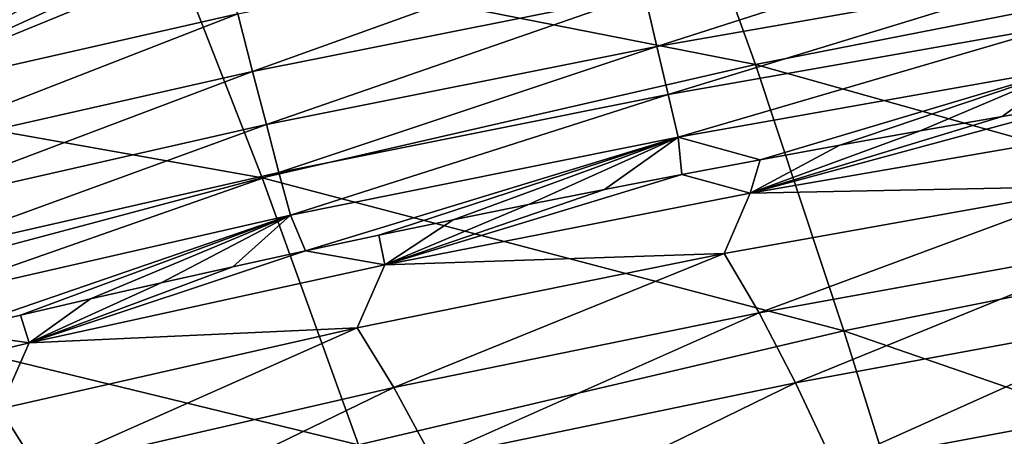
# Model space of a CAD drawing. Header units: millimetres. Extents: x -300 to 300, y -500 to 500.
# Tile 714 of 988: x -114 to -95, y 471 to 479. Entities that reach past the tile are written whole.
import ezdxf

# ---------------------------------------------------------------- set-up
doc = ezdxf.new("R2010")
doc.units = ezdxf.units.MM
doc.header["$LTSCALE"] = 81.481481
for name, color, linetype in [('20', 7, 'CONTINUOUS'), ('22', 7, 'CONTINUOUS'), ('25', 7, 'CONTINUOUS')]:
    doc.layers.add(name, color=color, linetype=linetype)

msp = doc.modelspace()

# ---------------------------------------------------------------- linework, layer by layer
at = {"layer": '20', "color": 7, "linetype": 'CONTINUOUS'}
for points in [[(-111.164, 480.101, 26.876), (-99.905, 477.88, 31.572), (-101.49, 482.276, 26.946), (-111.164, 480.101, 26.876)], [(-99.905, 477.88, 31.572), (-90.064, 479.818, 31.646), (-101.49, 482.276, 26.946), (-99.905, 477.88, 31.572)], [(-120.532, 477.661, 26.8), (-111.164, 480.101, 26.876), (-122.212, 481.337, 21.898), (-120.532, 477.661, 26.8)], [(-120.532, 477.661, 26.8), (-109.445, 475.684, 31.491), (-111.164, 480.101, 26.876), (-120.532, 477.661, 26.8)], [(-109.445, 475.684, 31.491), (-99.905, 477.88, 31.572), (-111.164, 480.101, 26.876), (-109.445, 475.684, 31.491)], [(-99.905, 477.88, 31.572), (-88.505, 474.678, 35.99), (-90.064, 479.818, 31.646), (-99.905, 477.88, 31.572)], [(-109.445, 475.684, 31.491), (-98.191, 472.726, 35.907), (-99.905, 477.88, 31.572), (-109.445, 475.684, 31.491)], [(-98.191, 472.726, 35.907), (-88.505, 474.678, 35.99), (-99.905, 477.88, 31.572), (-98.191, 472.726, 35.907)], [(-118.688, 473.221, 31.404), (-109.445, 475.684, 31.491), (-120.532, 477.661, 26.8), (-118.688, 473.221, 31.404)], [(-118.688, 473.221, 31.404), (-107.583, 470.514, 35.818), (-109.445, 475.684, 31.491), (-118.688, 473.221, 31.404)], [(-107.583, 470.514, 35.818), (-98.191, 472.726, 35.907), (-109.445, 475.684, 31.491), (-107.583, 470.514, 35.818)], [(-98.191, 472.726, 35.907), (-86.834, 468.791, 40.05), (-88.505, 474.678, 35.99), (-98.191, 472.726, 35.907)], [(-116.686, 468.036, 35.72), (-107.583, 470.514, 35.818), (-118.688, 473.221, 31.404), (-116.686, 468.036, 35.72)], [(-107.583, 470.514, 35.818), (-96.351, 466.83, 39.961), (-98.191, 472.726, 35.907), (-107.583, 470.514, 35.818)], [(-96.351, 466.83, 39.961), (-86.834, 468.791, 40.05), (-98.191, 472.726, 35.907), (-96.351, 466.83, 39.961)]]:
    msp.add_3dface(points, dxfattribs=at)
at = {"layer": '22', "color": 7, "linetype": 'CONTINUOUS'}
for points in [[(-92.752, 476.644, 11.193), (-100.005, 475.386, 11.039), (-93.525, 477.145, 9.882), (-92.752, 476.644, 11.193)], [(-93.525, 477.145, 9.882), (-100.005, 475.386, 11.039), (-95.132, 476.873, 9.865), (-93.525, 477.145, 9.882)], [(-95.132, 476.873, 9.865), (-100.005, 475.386, 11.039), (-96.715, 476.597, 9.847), (-95.132, 476.873, 9.865)], [(-92.752, 476.644, 11.193), (-93.224, 475.523, 13.001), (-100.005, 475.386, 11.039), (-92.752, 476.644, 11.193)], [(-96.715, 476.597, 9.847), (-100.005, 475.386, 11.039), (-98.274, 476.319, 9.83), (-96.715, 476.597, 9.847)], [(-98.274, 476.319, 9.83), (-100.005, 475.386, 11.039), (-99.811, 476.036, 9.812), (-98.274, 476.319, 9.83)], [(-99.811, 476.036, 9.812), (-100.005, 475.386, 11.039), (-101.326, 475.751, 9.794), (-99.811, 476.036, 9.812)], [(-100.005, 475.386, 11.039), (-107.07, 474.002, 10.879), (-101.326, 475.751, 9.794), (-100.005, 475.386, 11.039)], [(-101.326, 475.751, 9.794), (-107.07, 474.002, 10.879), (-102.821, 475.461, 9.776), (-101.326, 475.751, 9.794)], [(-102.821, 475.461, 9.776), (-107.07, 474.002, 10.879), (-104.296, 475.169, 9.759), (-102.821, 475.461, 9.776)], [(-100.005, 475.386, 11.039), (-100.51, 474.218, 12.853), (-107.07, 474.002, 10.879), (-100.005, 475.386, 11.039)], [(-93.224, 475.523, 13.001), (-100.51, 474.218, 12.853), (-100.005, 475.386, 11.039), (-93.224, 475.523, 13.001)], [(-100.51, 474.218, 12.853), (-93.224, 475.523, 13.001), (-99.834, 473.072, 14.689), (-100.51, 474.218, 12.853)], [(-99.834, 473.072, 14.689), (-93.224, 475.523, 13.001), (-92.585, 474.389, 14.829), (-99.834, 473.072, 14.689)], [(-104.296, 475.169, 9.759), (-107.07, 474.002, 10.879), (-105.751, 474.873, 9.741), (-104.296, 475.169, 9.759)], [(-105.751, 474.873, 9.741), (-107.07, 474.002, 10.879), (-107.188, 474.573, 9.723), (-105.751, 474.873, 9.741)], [(-107.188, 474.573, 9.723), (-107.07, 474.002, 10.879), (-108.608, 474.271, 9.705), (-107.188, 474.573, 9.723)], [(-107.07, 474.002, 10.879), (-113.95, 472.49, 10.712), (-108.608, 474.271, 9.705), (-107.07, 474.002, 10.879)], [(-108.608, 474.271, 9.705), (-113.95, 472.49, 10.712), (-110.01, 473.964, 9.687), (-108.608, 474.271, 9.705)], [(-100.51, 474.218, 12.853), (-107.608, 472.783, 12.698), (-107.07, 474.002, 10.879), (-100.51, 474.218, 12.853)], [(-107.608, 472.783, 12.698), (-100.51, 474.218, 12.853), (-106.898, 471.624, 14.544), (-107.608, 472.783, 12.698)], [(-106.898, 471.624, 14.544), (-100.51, 474.218, 12.853), (-99.834, 473.072, 14.689), (-106.898, 471.624, 14.544)], [(-99.834, 473.072, 14.689), (-92.585, 474.389, 14.829), (-99.127, 471.718, 16.531), (-99.834, 473.072, 14.689)], [(-99.127, 471.718, 16.531), (-92.585, 474.389, 14.829), (-91.918, 473.047, 16.661), (-99.127, 471.718, 16.531)], [(-107.07, 474.002, 10.879), (-107.608, 472.783, 12.698), (-113.95, 472.49, 10.712), (-107.07, 474.002, 10.879)], [(-110.01, 473.964, 9.687), (-113.95, 472.49, 10.712), (-111.396, 473.655, 9.669), (-110.01, 473.964, 9.687)], [(-111.396, 473.655, 9.669), (-113.95, 472.49, 10.712), (-112.766, 473.341, 9.651), (-111.396, 473.655, 9.669)], [(-112.766, 473.341, 9.651), (-113.95, 472.49, 10.712), (-114.121, 473.025, 9.633), (-112.766, 473.341, 9.651)], [(-106.898, 471.624, 14.544), (-99.834, 473.072, 14.689), (-106.155, 470.256, 16.395), (-106.898, 471.624, 14.544)], [(-106.155, 470.256, 16.395), (-99.834, 473.072, 14.689), (-99.127, 471.718, 16.531), (-106.155, 470.256, 16.395)], [(-114.121, 473.025, 9.633), (-113.95, 472.49, 10.712), (-115.46, 472.705, 9.615), (-114.121, 473.025, 9.633)], [(-99.127, 471.718, 16.531), (-91.918, 473.047, 16.661), (-98.387, 470.142, 18.379), (-99.127, 471.718, 16.531)], [(-98.387, 470.142, 18.379), (-91.918, 473.047, 16.661), (-91.22, 471.485, 18.5), (-98.387, 470.142, 18.379)], [(-113.95, 472.49, 10.712), (-120.648, 470.847, 10.54), (-115.46, 472.705, 9.615), (-113.95, 472.49, 10.712)], [(-107.608, 472.783, 12.698), (-114.519, 471.214, 12.537), (-113.95, 472.49, 10.712), (-107.608, 472.783, 12.698)], [(-114.519, 471.214, 12.537), (-107.608, 472.783, 12.698), (-113.779, 470.041, 14.393), (-114.519, 471.214, 12.537)], [(-113.779, 470.041, 14.393), (-107.608, 472.783, 12.698), (-106.898, 471.624, 14.544), (-113.779, 470.041, 14.393)], [(-113.95, 472.49, 10.712), (-114.519, 471.214, 12.537), (-120.648, 470.847, 10.54), (-113.95, 472.49, 10.712)], [(-113.779, 470.041, 14.393), (-106.898, 471.624, 14.544), (-113.002, 468.657, 16.254), (-113.779, 470.041, 14.393)], [(-113.002, 468.657, 16.254), (-106.898, 471.624, 14.544), (-106.155, 470.256, 16.395), (-113.002, 468.657, 16.254)], [(-106.155, 470.256, 16.395), (-99.127, 471.718, 16.531), (-105.374, 468.665, 18.252), (-106.155, 470.256, 16.395)], [(-105.374, 468.665, 18.252), (-99.127, 471.718, 16.531), (-98.387, 470.142, 18.379), (-105.374, 468.665, 18.252)], [(-98.387, 470.142, 18.379), (-91.22, 471.485, 18.5), (-97.61, 468.331, 20.23), (-98.387, 470.142, 18.379)], [(-97.61, 468.331, 20.23), (-91.22, 471.485, 18.5), (-90.49, 469.687, 20.344), (-97.61, 468.331, 20.23)], [(-120.48, 468.32, 14.239), (-114.519, 471.214, 12.537), (-113.779, 470.041, 14.393), (-120.48, 468.32, 14.239)]]:
    msp.add_3dface(points, dxfattribs=at)
at = {"layer": '25', "color": 7, "linetype": 'CONTINUOUS'}
for points in [[(-94.424, 480.604, 4.444), (-101.813, 478.23, 5.683), (-102.051, 479.263, 4.457), (-94.424, 480.604, 4.444)], [(-94.211, 479.567, 5.695), (-101.813, 478.23, 5.683), (-94.424, 480.604, 4.444), (-94.211, 479.567, 5.695)], [(-102.306, 480.387, 3.324), (-109.629, 477.747, 4.468), (-109.912, 478.862, 3.359), (-102.306, 480.387, 3.324)], [(-102.051, 479.263, 4.457), (-109.629, 477.747, 4.468), (-102.306, 480.387, 3.324), (-102.051, 479.263, 4.457)], [(-112.039, 479.637, 2.38), (-110.642, 479.942, 2.369), (-117.469, 477.145, 3.394), (-112.039, 479.637, 2.38)], [(-110.642, 479.942, 2.369), (-109.912, 478.862, 3.359), (-117.469, 477.145, 3.394), (-110.642, 479.942, 2.369)], [(-113.42, 479.329, 2.391), (-112.039, 479.637, 2.38), (-117.469, 477.145, 3.394), (-113.42, 479.329, 2.391)], [(-94.211, 479.567, 5.695), (-101.594, 477.298, 6.992), (-101.813, 478.23, 5.683), (-94.211, 479.567, 5.695)], [(-94.016, 478.635, 7.028), (-101.594, 477.298, 6.992), (-94.211, 479.567, 5.695), (-94.016, 478.635, 7.028)], [(-114.785, 479.017, 2.401), (-113.42, 479.329, 2.391), (-117.469, 477.145, 3.394), (-114.785, 479.017, 2.401)], [(-102.051, 479.263, 4.457), (-109.363, 476.718, 5.669), (-109.629, 477.747, 4.468), (-102.051, 479.263, 4.457)], [(-101.813, 478.23, 5.683), (-109.363, 476.718, 5.669), (-102.051, 479.263, 4.457), (-101.813, 478.23, 5.683)], [(-109.912, 478.862, 3.359), (-117.155, 476.039, 4.477), (-117.469, 477.145, 3.394), (-109.912, 478.862, 3.359)], [(-109.629, 477.747, 4.468), (-117.155, 476.039, 4.477), (-109.912, 478.862, 3.359), (-109.629, 477.747, 4.468)], [(-94.016, 478.635, 7.028), (-101.396, 476.475, 8.369), (-101.594, 477.298, 6.992), (-94.016, 478.635, 7.028)], [(-93.84, 477.816, 8.43), (-101.396, 476.475, 8.369), (-94.016, 478.635, 7.028), (-93.84, 477.816, 8.43)], [(-101.813, 478.23, 5.683), (-109.119, 475.787, 6.952), (-109.363, 476.718, 5.669), (-101.813, 478.23, 5.683)], [(-101.594, 477.298, 6.992), (-109.119, 475.787, 6.952), (-101.813, 478.23, 5.683), (-101.594, 477.298, 6.992)], [(-109.629, 477.747, 4.468), (-116.86, 475.017, 5.652), (-117.155, 476.039, 4.477), (-109.629, 477.747, 4.468)], [(-109.363, 476.718, 5.669), (-116.86, 475.017, 5.652), (-109.629, 477.747, 4.468), (-109.363, 476.718, 5.669)], [(-93.84, 477.816, 8.43), (-99.811, 476.036, 9.812), (-101.396, 476.475, 8.369), (-93.84, 477.816, 8.43)], [(-98.274, 476.319, 9.83), (-99.811, 476.036, 9.812), (-93.84, 477.816, 8.43), (-98.274, 476.319, 9.83)], [(-96.715, 476.597, 9.847), (-98.274, 476.319, 9.83), (-93.84, 477.816, 8.43), (-96.715, 476.597, 9.847)], [(-95.132, 476.873, 9.865), (-96.715, 476.597, 9.847), (-93.84, 477.816, 8.43), (-95.132, 476.873, 9.865)], [(-93.525, 477.145, 9.882), (-95.132, 476.873, 9.865), (-93.84, 477.816, 8.43), (-93.525, 477.145, 9.882)], [(-101.594, 477.298, 6.992), (-108.898, 474.961, 8.302), (-109.119, 475.787, 6.952), (-101.594, 477.298, 6.992)], [(-101.396, 476.475, 8.369), (-108.898, 474.961, 8.302), (-101.594, 477.298, 6.992), (-101.396, 476.475, 8.369)], [(-109.363, 476.718, 5.669), (-116.589, 474.088, 6.907), (-116.86, 475.017, 5.652), (-109.363, 476.718, 5.669)], [(-109.119, 475.787, 6.952), (-116.589, 474.088, 6.907), (-109.363, 476.718, 5.669), (-109.119, 475.787, 6.952)], [(-101.396, 476.475, 8.369), (-108.608, 474.271, 9.705), (-108.898, 474.961, 8.302), (-101.396, 476.475, 8.369)], [(-107.188, 474.573, 9.723), (-108.608, 474.271, 9.705), (-101.396, 476.475, 8.369), (-107.188, 474.573, 9.723)], [(-105.751, 474.873, 9.741), (-107.188, 474.573, 9.723), (-101.396, 476.475, 8.369), (-105.751, 474.873, 9.741)], [(-104.296, 475.169, 9.759), (-105.751, 474.873, 9.741), (-101.396, 476.475, 8.369), (-104.296, 475.169, 9.759)], [(-102.821, 475.461, 9.776), (-104.296, 475.169, 9.759), (-101.396, 476.475, 8.369), (-102.821, 475.461, 9.776)], [(-101.326, 475.751, 9.794), (-102.821, 475.461, 9.776), (-101.396, 476.475, 8.369), (-101.326, 475.751, 9.794)], [(-99.811, 476.036, 9.812), (-101.326, 475.751, 9.794), (-101.396, 476.475, 8.369), (-99.811, 476.036, 9.812)], [(-109.119, 475.787, 6.952), (-116.343, 473.261, 8.231), (-116.589, 474.088, 6.907), (-109.119, 475.787, 6.952)], [(-108.898, 474.961, 8.302), (-116.343, 473.261, 8.231), (-109.119, 475.787, 6.952), (-108.898, 474.961, 8.302)], [(-108.898, 474.961, 8.302), (-115.46, 472.705, 9.615), (-116.343, 473.261, 8.231), (-108.898, 474.961, 8.302)], [(-114.121, 473.025, 9.633), (-115.46, 472.705, 9.615), (-108.898, 474.961, 8.302), (-114.121, 473.025, 9.633)], [(-112.766, 473.341, 9.651), (-114.121, 473.025, 9.633), (-108.898, 474.961, 8.302), (-112.766, 473.341, 9.651)], [(-111.396, 473.655, 9.669), (-112.766, 473.341, 9.651), (-108.898, 474.961, 8.302), (-111.396, 473.655, 9.669)], [(-110.01, 473.964, 9.687), (-111.396, 473.655, 9.669), (-108.898, 474.961, 8.302), (-110.01, 473.964, 9.687)], [(-108.608, 474.271, 9.705), (-110.01, 473.964, 9.687), (-108.898, 474.961, 8.302), (-108.608, 474.271, 9.705)]]:
    msp.add_3dface(points, dxfattribs=at)

doc.saveas('drawing.dxf')
